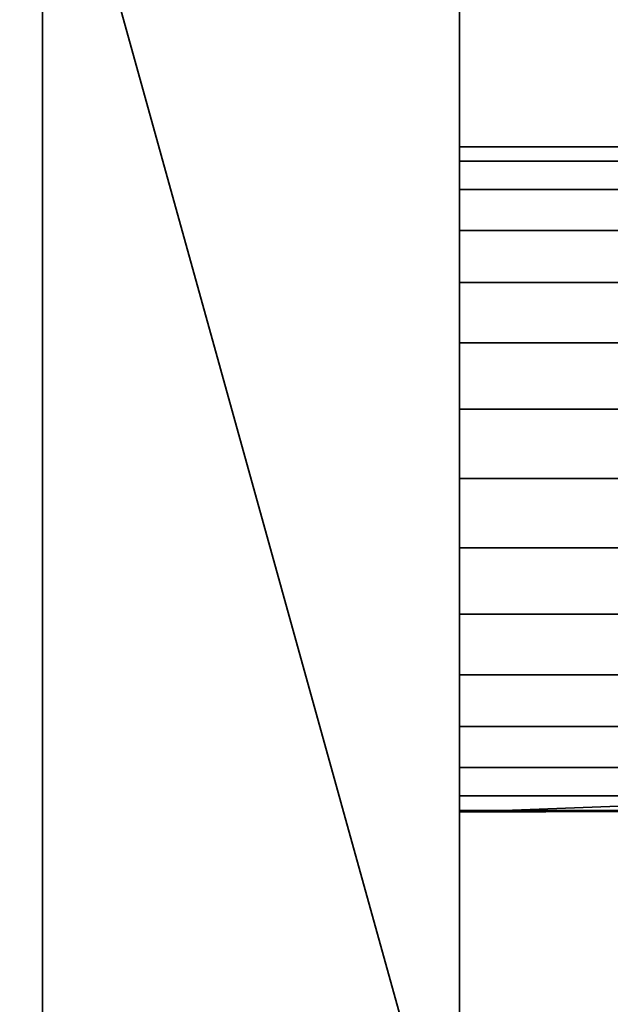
# Model space of a CAD drawing. Header units: millimetres. Extents: x -590 to 3690, y -120 to 127.
# Tile 501 of 656: x 1983.86 to 1987.4, y -30.15 to -24.25. Entities that reach past the tile are written whole.
import ezdxf

# ---------------------------------------------------------------- set-up
doc = ezdxf.new("R2010")
doc.units = ezdxf.units.MM
doc.layers.add('152', color=7, linetype='Continuous', true_color=0xffffff)

# ---------------------------------------------------------------- blocks, each defined once
blk = doc.blocks.new('UG_SURFACE_002')
at = {"layer": '152', "color": 252, "linetype": 'Continuous', "lineweight": 35}
for points in [[(2165, -31.2, 2203.0001), (2165, 108.2, 2203.0001), (835, 108.2, 2203.0001), (835, -31.2, 2203.0001)], [(985, -31.2, 2053), (985, 108.2, 2053), (2015.0001, 108.2, 2053), (2015.0001, -31.2, 2053)]]:
    blk.add_3dface(points, dxfattribs=at)
blk = doc.blocks.new('UG_SURFACE_082')
at = {"layer": '152', "color": 43, "linetype": 'Continuous', "lineweight": 35}
for points in [[(1016, 0, 2017), (1016, -49, 2017), (1984, -49, 2017), (1984, 0, 2017)], [(1984, 0, 2017), (1984, -49, 2017), (1984, -32, 27), (1984, -22, 27)], [(1016, -47), (1016, -2), (1984, -2), (1984, -47)], [(1984, -47), (1984, -2), (1984, -22.5, 14), (1984, -31.5, 14)], [(1986.5, -21.232, 28), (1986.5, -32.7679, 28), (1989.0083, -29.5753, 28), (1989.0083, -24.4247, 28)], [(1989.0083, -24.4247, 28), (1988.2158, -21.232, 28), (1986.5, -21.232, 28)], [(1986.5, -32.7679, 28), (1986.5, -21.232, 28), (1986.5, -22, 27), (1986.5, -32, 27)], [(1986.5, -22.5, 14), (1986.5, -21.5, 14), (1988.3076, -21.5, 14), (1989.0083, -24.4247, 14)], [(1984, -22, 27), (1984, -32, 27), (1986.5, -32, 27), (1986.5, -22, 27)], [(1986.5, -31.5, 14), (1984, -22.5, 14), (1986.5, -22.5, 14)], [(1986.5, -31.5, 14), (1984, -31.5, 14), (1984, -22.5, 14)], [(1986.5, -22.5, 14), (1989.0083, -24.4247, 14), (1989.0083, -29.5753, 14), (1986.5, -31.5, 14)], [(1986.5, -25.2679, 20.5), (1986.5, -25.011, 21.2909), (1986.5, -25.0979, 22.118), (1986.5, -27, 21.5)], [(1989.0957, -25.0979, 22.118), (1986.5, -25.0979, 22.118), (1986.5, -25.011, 21.2909), (1989.0859, -25.011, 21.2909)], [(1989.0859, -25.011, 21.2909), (1986.5, -25.011, 21.2909), (1986.5, -25.2679, 20.5), (1989.1136, -25.2679, 20.5)], [(1986.5, -25.0979, 22.118), (1986.5, -25.5137, 22.8383), (1986.5, -26.1865, 23.3271), (1986.5, -27, 21.5)], [(1989.1363, -25.5137, 22.8383), (1986.5, -25.5137, 22.8383), (1986.5, -25.0979, 22.118), (1989.0957, -25.0979, 22.118)], [(1986.5, -26.5842, 19.5437), (1986.5, -25.8244, 19.882), (1986.5, -25.2679, 20.5), (1986.5, -27, 21.5)], [(1989.1136, -25.2679, 20.5), (1986.5, -25.2679, 20.5), (1986.5, -25.8244, 19.882), (1989.1602, -25.8244, 19.882)], [(1989.1809, -26.1865, 23.3271), (1986.5, -26.1865, 23.3271), (1986.5, -25.5137, 22.8383), (1989.1363, -25.5137, 22.8383)], [(1989.1602, -25.8244, 19.882), (1986.5, -25.8244, 19.882), (1986.5, -26.5842, 19.5437), (1989.195, -26.5842, 19.5437)], [(1986.5, -26.1865, 23.3271), (1986.5, -27, 23.5), (1986.5, -27.8135, 23.3271), (1986.5, -27, 21.5)], [(1989.2, -27, 23.5), (1986.5, -27, 23.5), (1986.5, -26.1865, 23.3271), (1989.1809, -26.1865, 23.3271)], [(1986.5, -28.1756, 19.882), (1986.5, -27.4158, 19.5437), (1986.5, -26.5842, 19.5437), (1986.5, -27, 21.5)], [(1989.195, -26.5842, 19.5437), (1986.5, -26.5842, 19.5437), (1986.5, -27.4158, 19.5437), (1989.195, -27.4158, 19.5437)], [(1986.5, -27, 21.5), (1986.5, -28.989, 21.2909), (1986.5, -28.7321, 20.5), (1986.5, -28.1756, 19.882)], [(1986.5, -27.8135, 23.3271), (1986.5, -28.4863, 22.8383), (1986.5, -28.9021, 22.118), (1986.5, -27, 21.5)], [(1986.5, -28.9021, 22.118), (1986.5, -29, 21.5), (1986.5, -28.989, 21.2909), (1986.5, -27, 21.5)], [(1989.1809, -27.8135, 23.3271), (1986.5, -27.8135, 23.3271), (1986.5, -27, 23.5), (1989.2, -27, 23.5)], [(1989.195, -27.4158, 19.5437), (1986.5, -27.4158, 19.5437), (1986.5, -28.1756, 19.882), (1989.1602, -28.1756, 19.882)], [(1989.1363, -28.4863, 22.8383), (1986.5, -28.4863, 22.8383), (1986.5, -27.8135, 23.3271), (1989.1809, -27.8135, 23.3271)], [(1989.1602, -28.1756, 19.882), (1986.5, -28.1756, 19.882), (1986.5, -28.7321, 20.5), (1989.1136, -28.7321, 20.5)], [(1989.0957, -28.9021, 22.118), (1986.5, -28.9021, 22.118), (1986.5, -28.4863, 22.8383), (1989.1363, -28.4863, 22.8383)], [(1989.1136, -28.7321, 20.5), (1986.5, -28.7321, 20.5), (1986.5, -28.989, 21.2909), (1989.0859, -28.989, 21.2909)], [(1989.0957, -28.9021, 22.118), (1989.0859, -28.989, 21.2909), (1986.5, -29, 21.5)], [(1986.5, -29, 21.5), (1986.5, -28.9021, 22.118), (1989.0957, -28.9021, 22.118)], [(1989.0859, -28.989, 21.2909), (1986.5, -28.989, 21.2909), (1986.5, -29, 21.5)], [(1986.5, -32.7679, 28), (1988.2158, -32.7679, 28), (1989.0083, -29.5753, 28)], [(1989.0083, -29.5753, 14), (1988.3076, -32.5, 14), (1986.5, -32.5, 14), (1986.5, -31.5, 14)]]:
    blk.add_3dface(points, dxfattribs=at)
blk = doc.blocks.new('UG_SURFACE_097')
at = {"layer": '152', "color": 254, "linetype": 'Continuous', "lineweight": 35}
for points in [[(1999.75, -35, 2033.2501), (1999.75, 111.75, 2033.2501), (1000.25, 111.75, 2033.2501), (1000.25, -35, 2033.2501)], [(1992, 16, 2025.5001), (1992, -33, 2025.5001), (1008, -33, 2025.5001), (1008, 16, 2025.5001)]]:
    blk.add_3dface(points, dxfattribs=at)
blk = doc.blocks.new('UG_SURFACE_135')
at = {"layer": '152', "color": 14, "linetype": 'Continuous', "lineweight": 35}
for points in [[(1991.8, -35, 2025.3), (1991.8, 14, 2025.3), (1008.2, 14, 2025.3), (1008.2, -35, 2025.3)], [(1987.7501, 11.25, 2021.25), (1987.7501, -47, 2021.25), (1012.2499, -47, 2021.25), (1012.2499, 11.25, 2021.25)]]:
    blk.add_3dface(points, dxfattribs=at)
blk = doc.blocks.new('UG_SURFACE_136')
at = {"layer": '152', "color": 7, "linetype": 'Continuous', "lineweight": 35}
for points in [[(1012.2499, 11, 2021.25), (1012.2499, -47, 2021.25), (1987.7501, -47, 2021.25), (1987.7501, 11, 2021.25)], [(1987.5, 11, 2020.9999), (1987.5, -47, 2020.9999), (1012.5, -47, 2020.9999), (1012.5, 11, 2020.9999)]]:
    blk.add_3dface(points, dxfattribs=at)

msp = doc.modelspace()

# ---------------------------------------------------------------- linework, layer by layer
at = {"layer": '152', "color": 252, "linetype": 'Continuous', "lineweight": -3, "true_color": 0x939598}
for p, q in [((1984, 0, 2017), (1984, -49, 2017)), ((1984, -2), (1984, -47)), ((1986.5, -21.2321, 28), (1986.5, -32.7679, 28)), ((1984, -22, 27), (1984, -32, 27)), ((1986.5, -22, 27), (1986.5, -32, 27)), ((1984, -31.5, 14), (1984, -22.5, 14))]:
    msp.add_line(p, q, dxfattribs=at)
at = {"layer": '152', "color": 252, "linetype": 'Continuous', "lineweight": -3, "true_color": 0x939598, "extrusion": (1, 0, 0)}
msp.add_circle((-27, 21.5, 1986.5), 2, dxfattribs=at)

# ---------------------------------------------------------------- block references
at = {"layer": '152', "color": 252, "linetype": 'Continuous', "lineweight": -3, "true_color": 0x939598}
for name in ['UG_SURFACE_097', 'UG_SURFACE_002', 'UG_SURFACE_082', 'UG_SURFACE_135', 'UG_SURFACE_136']:
    msp.add_blockref(name, (0, 0), dxfattribs=at)

doc.saveas('drawing.dxf')
